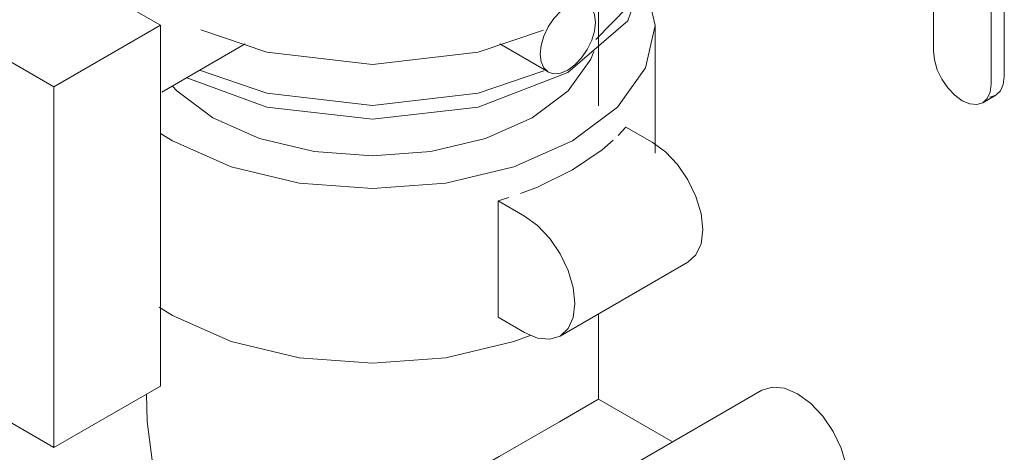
# Model space of a CAD drawing. Header units: centimetres. Extents: x -1589 to 108054, y -205274 to 31709.
# Tile 270 of 281: x 25607 to 25631, y 27426 to 27437. Entities that reach past the tile are written whole.
import ezdxf

# ---------------------------------------------------------------- set-up
doc = ezdxf.new("R2010")
doc.units = ezdxf.units.CM
doc.header["$LTSCALE"] = 0.01
doc.header["$MEASUREMENT"] = 0
doc.layers.add('P-PIPE', color=7, linetype='Continuous', lineweight=9)

msp = doc.modelspace()

# ---------------------------------------------------------------- linework, layer by layer
at = {"layer": 'P-PIPE', "color": 5, "true_color": 0x0000ff}
for p, q in [((25603.16033, 27440.43529), (25610.07513, 27436.44303)), ((25621.15191, 27434.40684), (25621.15162, 27439.09722)), ((25607.38105, 27434.88738), (25600.46625, 27438.87964)), ((25607.38105, 27434.88738), (25610.07513, 27436.44303)), ((25610.07513, 27436.44303), (25610.0757, 27427.3182)), ((25622.58701, 27433.20486), (25622.58701, 27436.43891)), ((25610.10619, 27434.75071), (25612.21953, 27435.97103)), ((25618.65373, 27435.97133), (25619.88205, 27435.26216)), ((25621.03816, 27435.78484), (25620.95718, 27435.58492)), ((25620.95709, 27435.58474), (25620.38625, 27434.78913)), ((25607.38162, 27425.76255), (25607.38105, 27434.88738)), ((25610.48741, 27434.7893), (25610.37208, 27434.91066)), ((25611.39565, 27434.10586), (25610.48758, 27434.78913)), ((25620.38614, 27434.78903), (25619.47803, 27434.10577)), ((25612.57927, 27433.58146), (25611.3958, 27434.10577)), ((25619.47791, 27434.10571), (25618.29441, 27433.58141)), ((25621.84388, 27433.87012), (25621.64673, 27433.65655)), ((25621.84388, 27433.87012), (25622.51335, 27433.4836)), ((25613.95763, 27433.2518), (25612.57941, 27433.58141)), ((25618.29429, 27433.58137), (25616.91606, 27433.25178)), ((25615.43678, 27433.13935), (25613.95776, 27433.25178)), ((25616.91594, 27433.25177), (25615.43691, 27433.13935)), ((25618.88205, 27432.08546), (25618.61098, 27432.00361)), ((25619.28046, 27431.61709), (25618.61098, 27432.00361)), ((25618.61098, 27432.00361), (25618.61098, 27429.05867)), ((25620.18216, 27428.58283), (25623.41505, 27430.44934)), ((25618.61098, 27429.05867), (25619.28046, 27428.67215)), ((25621.15191, 27426.9842), (25621.15191, 27429.14272)), ((25602.33035, 27428.6789), (25607.38162, 27425.76255)), ((25607.38162, 27425.76255), (25610.0757, 27427.3182)), ((25609.72191, 27427.11391), (25609.72191, 27426.9842)), ((25625.28458, 27427.21123), (25622.05169, 27425.34472)), ((25623.02144, 27425.9046), (25621.15211, 27426.98386))]:
    msp.add_line(p, q, dxfattribs=at)
at = {"layer": 'P-PIPE'}
for p, q in [((25629.62319, 27435.79815), (25629.62317, 27439.63859)), ((25631.08246, 27438.79607), (25631.08248, 27434.95564)), ((25631.41475, 27435.14747), (25631.41473, 27438.8851)), ((25630.86877, 27434.48326), (25631.20104, 27434.6751)), ((25631.20104, 27434.6751), (25631.04993, 27434.62845))]:
    msp.add_line(p, q, dxfattribs=at)
at = {"layer": 'P-PIPE', "color": 5, "true_color": 0x0000ff}
for points in [[(25622.35859, 27438.97814, 0), (25622.42166, 27438.45074, 0), (25621.88996, 27436.90732, 0), (25621.08361, 27436.08038, 0)], [(25622.42168, 27438.09834, 0), (25622.42168, 27438.09819, 0), (25621.88998, 27436.55477, 0), (25620.37582, 27435.24629, 0), (25618.10972, 27434.37193, 0), (25615.43668, 27434.06482, 0), (25612.76364, 27434.37171, 0), (25610.74244, 27435.11117, 0)], [(25620.4928, 27433.5199, 0), (25621.62908, 27434.37486, 0), (25622.34338, 27435.37048, 0), (25622.58701, 27436.43891, 0), (25622.34338, 27437.50735, 0), (25622.28304, 27437.6295, 0)], [(25620.37572, 27436.92349, 0), (25620.19501, 27436.79167, 0), (25620.02662, 27436.6139, 0), (25619.88202, 27436.40228, 0), (25619.77107, 27436.17123, 0), (25619.70133, 27435.93652, 0), (25619.67755, 27435.71412, 0), (25619.70136, 27435.5192, 0), (25619.77112, 27435.36503, 0), (25619.88206, 27435.26216, 0)], [(25620.37582, 27435.31109, 0), (25620.55653, 27435.44291, 0), (25620.72492, 27435.62069, 0), (25620.86952, 27435.83231, 0), (25620.98046, 27436.06335, 0), (25621.0502, 27436.29807, 0), (25621.07398, 27436.52046, 0), (25621.05018, 27436.71539, 0), (25620.98041, 27436.86955, 0), (25620.86948, 27436.97243, 0)], [(25619.76524, 27436.32224, 0), (25618.10964, 27435.76139, 0), (25615.43659, 27435.45428, 0), (25612.76355, 27435.76117, 0), (25611.09507, 27436.32777, 0)], [(25619.76836, 27435.2887, 0), (25618.1097, 27434.72448, 0), (25615.43666, 27434.41737, 0), (25612.76361, 27434.72426, 0), (25611.06287, 27435.30945, 0)], [(25619.88209, 27435.26214, 0), (25620.0267, 27435.21752, 0), (25620.1951, 27435.23421, 0), (25620.37582, 27435.31109, 0)], [(25610.07289, 27433.70974, 0), (25610.38103, 27433.5199, 0), (25611.86186, 27432.86386, 0), (25613.58633, 27432.45146, 0), (25615.43691, 27432.3108, 0), (25617.28749, 27432.45146, 0), (25619.01196, 27432.86386, 0), (25620.4928, 27433.5199, 0)], [(25621.52654, 27433.53942, 0), (25621.24505, 27433.29509, 0), (25620.4928, 27432.78366, 0)], [(25622.51335, 27433.4836, 0), (25622.8434, 27433.24288, 0), (25623.15095, 27432.91821, 0), (25623.41505, 27432.53173, 0), (25623.61771, 27432.10977, 0), (25623.7451, 27431.68109, 0), (25623.78855, 27431.2749, 0), (25623.7451, 27430.91888, 0), (25623.61771, 27430.6373, 0), (25623.41505, 27430.44934, 0)], [(25620.4928, 27432.78366, 0), (25619.60697, 27432.34934, 0), (25619.18378, 27432.18683, 0)], [(25619.28046, 27428.67215, 0), (25619.61051, 27428.53177, 0), (25619.91806, 27428.50131, 0), (25620.18216, 27428.58283, 0), (25620.38481, 27428.77079, 0), (25620.51221, 27429.05237, 0), (25620.55566, 27429.40839, 0), (25620.51221, 27429.81458, 0), (25620.38481, 27430.24326, 0), (25620.18216, 27430.66522, 0), (25619.91806, 27431.0517, 0), (25619.61051, 27431.37637, 0), (25619.28046, 27431.61709, 0)], [(25619.42708, 27428.59617, 0), (25619.01196, 27428.44645, 0), (25617.28749, 27428.03405, 0), (25615.43691, 27427.89339, 0), (25613.58633, 27428.03405, 0), (25611.86186, 27428.44645, 0), (25610.38103, 27429.10249, 0), (25610.03967, 27429.3143, 0)], [(25611.3958, 27421.35128, 0), (25610.8884, 27422.31513, 0), (25610.46032, 27423.31323, 0), (25610.11921, 27424.33709, 0), (25609.87525, 27425.37703, 0), (25609.74192, 27426.42076, 0), (25609.7227, 27427.11696, 0)], [(25625.28458, 27427.21123, 0), (25625.54868, 27427.29275, 0), (25625.85623, 27427.26229, 0), (25626.18628, 27427.12191, 0), (25626.51632, 27426.88118, 0), (25626.82388, 27426.55652, 0), (25627.08798, 27426.17004, 0), (25627.29063, 27425.74808, 0), (25627.41802, 27425.31939, 0), (25627.46147, 27424.9132, 0)], [(25621.13191, 27426.97243, 0), (25621.13711, 27426.97543, 0), (25620.99278, 27426.8921, 0), (25620.67542, 27426.70888, 0), (25620.1683, 27426.41609, 0), (25619.47803, 27426.01756, 0)], [(25619.47803, 27426.01756, 0), (25618.6424, 27425.53511, 0), (25617.72147, 27425.00341, 0), (25616.77613, 27424.45762, 0), (25615.848, 27423.92176, 0), (25614.95916, 27423.40859, 0), (25614.12193, 27422.92521, 0), (25613.34329, 27422.47567, 0), (25612.62715, 27422.0622, 0), (25611.97681, 27421.68673, 0), (25611.3958, 27421.35128, 0)]]:
    msp.add_polyline3d(points, dxfattribs=at)
at = {"layer": 'P-PIPE'}
for points in [[(25629.62319, 27435.79815, 0), (25629.64805, 27435.56573, 0), (25629.72094, 27435.32045, 0), (25629.8369, 27435.07901, 0), (25629.98801, 27434.85787, 0), (25630.16399, 27434.6721, 0), (25630.35284, 27434.53437, 0), (25630.54168, 27434.45405, 0), (25630.71766, 27434.43662, 0), (25630.86877, 27434.48326, 0)], [(25631.41475, 27435.14747, 0), (25631.38989, 27434.94376, 0), (25631.31699, 27434.78265, 0), (25631.20104, 27434.6751, 0)], [(25630.86877, 27434.48326, 0), (25630.98473, 27434.59081, 0), (25631.05762, 27434.75193, 0), (25631.08248, 27434.95564, 0)]]:
    msp.add_polyline3d(points, dxfattribs=at)

doc.saveas('drawing.dxf')
